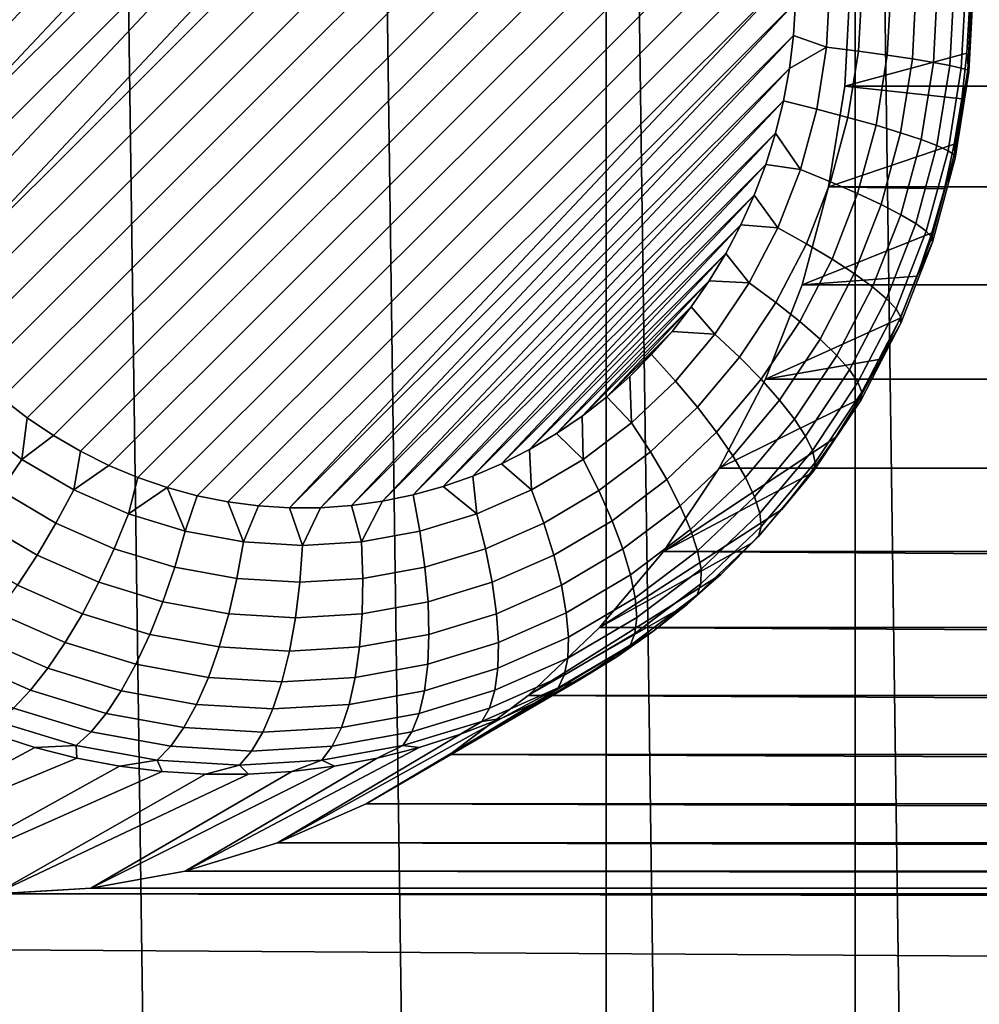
# Model space of a CAD drawing. Header units: metres. Extents: x -22 to 239, y -22 to 22.
# Tile 291 of 325: x 214.46 to 215.53, y 6.3 to 7.39. Entities that reach past the tile are written whole.
import ezdxf

# ---------------------------------------------------------------- set-up
doc = ezdxf.new("R2010")
doc.units = ezdxf.units.M
doc.layers.add('solid_10_151_033_XXX', color=7, linetype='CONTINUOUS')

msp = doc.modelspace()

# ---------------------------------------------------------------- linework, layer by layer
at = {"layer": 'solid_10_151_033_XXX'}
for points in [[(214.54187, -10.531833, 229.845047), (214.245285, 10.76545, 229.737106), (213.942337, 10.98961, 229.626846), (214.245285, -10.76545, 229.737106)], [(214.831848, -10.288918, 229.950592), (214.54187, 10.531833, 229.845047), (214.245285, 10.76545, 229.737106), (214.54187, -10.531833, 229.845047)], [(215.114899, -10.037018, 230.053619), (214.831848, 10.288918, 229.950592), (214.54187, 10.531833, 229.845047), (214.831848, -10.288918, 229.950592)], [(215.114899, -10.037018, 230.053619), (215.114899, 10.037018, 230.053619), (214.831848, 10.288918, 229.950592)], [(215.390793, -9.776317, 230.154037), (215.390793, 9.776317, 230.154037), (215.114899, 10.037018, 230.053619)], [(215.114899, -10.037018, 230.053619), (215.390793, -9.776317, 230.154037), (215.114899, 10.037018, 230.053619)], [(215.659378, -9.506945, 230.251785), (215.659378, 9.506945, 230.251785), (215.390793, 9.776317, 230.154037)], [(215.390793, -9.776317, 230.154037), (215.659378, -9.506945, 230.251785), (215.390793, 9.776317, 230.154037)], [(214.233398, 7.414545, 183.7603), (214.828857, 8.009508, 183.97702), (214.862961, 8.00503, 183.989441), (214.235443, 7.378022, 183.761047)], [(214.239655, 7.341726, 183.762573), (214.235443, 7.378022, 183.761047), (214.862961, 8.00503, 183.989441)], [(214.246002, 7.305762, 183.764877), (214.239655, 7.341726, 183.762573), (214.862961, 8.00503, 183.989441), (214.896759, 7.998272, 184.00174)], [(214.246002, 7.305762, 183.764877), (214.896759, 7.998272, 184.00174), (214.930099, 7.989257, 184.01387)], [(214.246002, 7.305762, 183.764877), (214.930099, 7.989257, 184.01387), (214.96286, 7.978017, 184.025803), (214.254471, 7.27028, 183.767975)], [(214.265045, 7.235411, 183.771805), (214.254471, 7.27028, 183.767975), (214.96286, 7.978017, 184.025803)], [(214.277664, 7.201268, 183.776413), (214.265045, 7.235411, 183.771805), (214.96286, 7.978017, 184.025803), (214.994949, 7.964581, 184.037476)], [(214.292297, 7.16804, 183.781738), (214.277664, 7.201268, 183.776413), (214.994949, 7.964581, 184.037476), (215.026169, 7.949014, 184.048843)], [(214.292297, 7.16804, 183.781738), (215.026169, 7.949014, 184.048843), (215.056396, 7.931384, 184.059845)], [(214.292297, 7.16804, 183.781738), (215.056396, 7.931384, 184.059845), (215.085541, 7.911751, 184.07045), (214.308853, 7.135866, 183.787766)], [(214.327316, 7.104857, 183.794479), (214.308853, 7.135866, 183.787766), (215.085541, 7.911751, 184.07045)], [(214.347549, 7.075172, 183.801849), (214.327316, 7.104857, 183.794479), (215.085541, 7.911751, 184.07045), (215.113434, 7.890214, 184.080597)], [(214.347549, 7.075172, 183.801849), (215.113434, 7.890214, 184.080597), (215.139984, 7.866865, 184.090271)], [(214.347549, 7.075172, 183.801849), (215.139984, 7.866865, 184.090271), (215.1651, 7.841774, 184.099411), (214.369492, 7.046923, 183.80983)], [(214.369492, 7.046923, 183.80983), (215.1651, 7.841774, 184.099411), (215.188675, 7.815047, 184.107986), (214.393066, 7.020196, 183.818405)], [(214.393066, 7.020196, 183.818405), (215.188675, 7.815047, 184.107986), (215.210617, 7.786798, 184.115967), (214.418182, 6.995106, 183.827545)], [(214.418182, 6.995106, 183.827545), (215.210617, 7.786798, 184.115967), (215.23085, 7.757113, 184.123337), (214.444733, 6.971756, 183.837219)], [(214.444733, 6.971756, 183.837219), (215.23085, 7.757113, 184.123337), (215.249298, 7.726104, 184.130051), (214.472626, 6.95022, 183.847366)], [(214.472626, 6.95022, 183.847366), (215.249298, 7.726104, 184.130051), (215.265869, 7.69393, 184.136078), (214.501755, 6.930586, 183.857971)], [(214.501755, 6.930586, 183.857971), (215.265869, 7.69393, 184.136078), (215.280502, 7.660702, 184.141403), (214.531998, 6.912957, 183.868973)], [(214.531998, 6.912957, 183.868973), (215.280502, 7.660702, 184.141403), (215.293121, 7.62656, 184.146011), (214.563217, 6.897389, 183.880341)], [(214.563217, 6.897389, 183.880341), (215.293121, 7.62656, 184.146011), (215.30368, 7.591691, 184.149841), (214.595306, 6.883953, 183.892014)], [(214.595306, 6.883953, 183.892014), (215.30368, 7.591691, 184.149841), (215.312149, 7.556209, 184.152939), (214.628067, 6.872713, 183.903946)], [(214.628067, 6.872713, 183.903946), (215.312149, 7.556209, 184.152939), (215.318512, 7.520244, 184.155243), (214.661407, 6.863698, 183.916077)], [(227.460556, 7.318026, 189.638763), (215.385208, 7.430985, 185.243698), (215.379257, 7.543944, 185.241531), (227.45459, 7.430985, 189.636597)], [(214.661407, 6.863698, 183.916077), (215.318512, 7.520244, 184.155243), (215.322708, 7.483948, 184.156769), (214.695206, 6.85694, 183.928375)], [(214.695206, 6.85694, 183.928375), (215.322708, 7.483948, 184.156769), (215.324768, 7.447425, 184.157516), (214.729309, 6.852462, 183.940796)], [(214.763626, 6.850275, 183.953293), (214.729309, 6.852462, 183.940796), (215.324768, 7.447425, 184.157516)], [(214.763626, 6.850275, 183.953293), (215.324768, 7.447425, 184.157516), (215.324661, 7.410782, 184.157486)], [(215.322372, 7.374172, 184.156647), (215.324661, 7.410782, 184.157486), (215.36293, 7.430985, 184.174469), (215.359253, 7.361302, 184.173126)], [(215.359253, 7.361302, 184.173126), (215.36293, 7.430985, 184.174469), (215.398483, 7.430985, 184.19664), (215.394562, 7.356713, 184.195206)], [(227.460556, 7.318026, 189.638763), (215.379257, 7.318026, 185.241531), (215.385208, 7.430985, 185.243698)], [(215.514694, 7.354603, 184.490463), (215.517471, 7.405496, 184.49147), (215.385208, 7.430985, 185.243698), (215.379257, 7.318026, 185.241531)], [(215.394562, 7.356713, 184.195206), (215.398483, 7.430985, 184.19664), (215.430603, 7.430985, 184.223541), (215.426453, 7.352304, 184.222015)], [(215.426453, 7.352304, 184.222015), (215.430603, 7.430985, 184.223541), (215.458664, 7.430985, 184.254654), (215.454285, 7.34816, 184.253052)], [(215.454285, 7.34816, 184.253052), (215.458664, 7.430985, 184.254654), (215.482101, 7.430985, 184.289368), (215.477539, 7.344364, 184.287704)], [(215.477539, 7.344364, 184.287704), (215.482101, 7.430985, 184.289368), (215.500488, 7.430985, 184.327011), (215.495743, 7.340988, 184.325287)], [(215.495743, 7.340988, 184.325287), (215.500488, 7.430985, 184.327011), (215.513458, 7.430985, 184.366852), (215.508545, 7.338099, 184.365067)], [(215.508545, 7.338099, 184.365067), (215.513458, 7.430985, 184.366852), (215.520737, 7.430985, 184.408112), (215.515717, 7.335752, 184.406281)], [(215.517075, 7.333995, 184.44812), (215.522202, 7.430985, 184.449982), (215.517471, 7.405496, 184.49147), (215.514694, 7.354603, 184.490463)], [(215.515717, 7.335752, 184.406281), (215.520737, 7.430985, 184.408112), (215.522202, 7.430985, 184.449982), (215.517075, 7.333995, 184.44812)], [(214.798065, 6.850393, 183.96582), (214.763626, 6.850275, 183.953293), (215.324661, 7.410782, 184.157486)], [(214.798065, 6.850393, 183.96582), (215.324661, 7.410782, 184.157486), (215.322372, 7.374172, 184.156647)], [(214.832474, 6.852828, 183.978333), (214.798065, 6.850393, 183.96582), (215.322372, 7.374172, 184.156647)], [(214.832474, 6.852828, 183.978333), (215.322372, 7.374172, 184.156647), (215.317917, 7.337735, 184.155029)], [(215.317917, 7.337735, 184.155029), (215.322372, 7.374172, 184.156647), (215.359253, 7.361302, 184.173126)], [(215.311279, 7.301604, 184.152618), (215.317917, 7.337735, 184.155029), (215.359253, 7.361302, 184.173126), (215.348267, 7.292496, 184.169128)], [(215.348267, 7.292496, 184.169128), (215.359253, 7.361302, 184.173126), (215.394562, 7.356713, 184.195206), (215.382858, 7.283375, 184.190948)], [(215.509125, 7.303969, 184.488434), (215.514694, 7.354603, 184.490463), (215.379257, 7.318026, 185.241531)], [(215.382858, 7.283375, 184.190948), (215.394562, 7.356713, 184.195206), (215.426453, 7.352304, 184.222015), (215.414047, 7.274612, 184.217514)], [(215.414047, 7.274612, 184.217514), (215.426453, 7.352304, 184.222015), (215.454285, 7.34816, 184.253052), (215.441223, 7.266377, 184.248306)], [(215.517075, 7.333995, 184.44812), (215.514694, 7.354603, 184.490463), (215.509125, 7.303969, 184.488434)], [(215.441223, 7.266377, 184.248306), (215.454285, 7.34816, 184.253052), (215.477539, 7.344364, 184.287704), (215.463882, 7.258832, 184.28273)], [(215.463882, 7.258832, 184.28273), (215.477539, 7.344364, 184.287704), (215.495743, 7.340988, 184.325287), (215.481552, 7.252122, 184.320114)], [(215.481552, 7.252122, 184.320114), (215.495743, 7.340988, 184.325287), (215.508545, 7.338099, 184.365067), (215.493912, 7.24638, 184.359741)], [(214.866714, 6.857576, 183.990799), (214.832474, 6.852828, 183.978333), (215.317917, 7.337735, 184.155029)], [(214.866714, 6.857576, 183.990799), (215.317917, 7.337735, 184.155029), (215.311279, 7.301604, 184.152618)], [(215.493912, 7.24638, 184.359741), (215.508545, 7.338099, 184.365067), (215.515717, 7.335752, 184.406281), (215.500702, 7.241717, 184.400818)], [(215.500702, 7.241717, 184.400818), (215.515717, 7.335752, 184.406281), (215.517075, 7.333995, 184.44812), (215.501785, 7.238224, 184.442551)], [(215.501785, 7.238224, 184.442551), (215.517075, 7.333995, 184.44812), (215.509125, 7.303969, 184.488434), (215.500809, 7.253765, 184.485413)], [(227.460556, 7.318026, 189.638763), (227.478378, 7.206415, 189.645248), (215.361435, 7.206415, 185.235046), (215.379257, 7.318026, 185.241531)], [(215.500809, 7.253765, 184.485413), (215.509125, 7.303969, 184.488434), (215.379257, 7.318026, 185.241531), (215.361435, 7.206415, 185.235046)], [(214.900665, 6.864633, 184.003159), (214.866714, 6.857576, 183.990799), (215.311279, 7.301604, 184.152618)], [(214.900665, 6.864633, 184.003159), (215.311279, 7.301604, 184.152618), (215.302521, 7.26602, 184.149429)], [(215.302521, 7.26602, 184.149429), (215.311279, 7.301604, 184.152618), (215.348267, 7.292496, 184.169128), (215.330109, 7.225431, 184.162521)], [(215.330109, 7.225431, 184.162521), (215.348267, 7.292496, 184.169128), (215.382858, 7.283375, 184.190948), (215.363495, 7.211894, 184.183899)], [(215.363495, 7.211894, 184.183899), (215.382858, 7.283375, 184.190948), (215.414047, 7.274612, 184.217514), (215.393539, 7.198887, 184.210052)], [(215.393539, 7.198887, 184.210052), (215.414047, 7.274612, 184.217514), (215.441223, 7.266377, 184.248306), (215.419647, 7.186664, 184.240448)], [(214.934097, 6.873959, 184.015335), (214.900665, 6.864633, 184.003159), (215.302521, 7.26602, 184.149429)], [(214.934097, 6.873959, 184.015335), (215.302521, 7.26602, 184.149429), (215.291672, 7.231151, 184.145477)], [(215.291672, 7.231151, 184.145477), (215.302521, 7.26602, 184.149429), (215.330109, 7.225431, 184.162521)], [(215.419647, 7.186664, 184.240448), (215.441223, 7.266377, 184.248306), (215.463882, 7.258832, 184.28273), (215.441315, 7.175465, 184.274521)], [(215.489761, 7.20416, 184.481384), (215.500809, 7.253765, 184.485413), (215.361435, 7.206415, 185.235046)], [(215.441315, 7.175465, 184.274521), (215.463882, 7.258832, 184.28273), (215.481552, 7.252122, 184.320114), (215.458099, 7.165506, 184.311584)], [(215.501785, 7.238224, 184.442551), (215.500809, 7.253765, 184.485413), (215.489761, 7.20416, 184.481384)], [(215.458099, 7.165506, 184.311584), (215.481552, 7.252122, 184.320114), (215.493912, 7.24638, 184.359741), (215.469711, 7.156983, 184.350937)], [(215.469711, 7.156983, 184.350937), (215.493912, 7.24638, 184.359741), (215.500702, 7.241717, 184.400818), (215.475876, 7.150062, 184.391785)], [(215.475876, 7.150062, 184.391785), (215.500702, 7.241717, 184.400818), (215.501785, 7.238224, 184.442551), (215.476517, 7.144877, 184.43335)], [(214.966858, 6.885494, 184.027252), (214.934097, 6.873959, 184.015335), (215.291672, 7.231151, 184.145477)], [(214.966858, 6.885494, 184.027252), (215.291672, 7.231151, 184.145477), (215.278809, 7.197141, 184.140793)], [(215.278809, 7.197141, 184.140793), (215.291672, 7.231151, 184.145477), (215.330109, 7.225431, 184.162521), (215.305008, 7.160952, 184.153381)], [(215.476517, 7.144877, 184.43335), (215.501785, 7.238224, 184.442551), (215.489761, 7.20416, 184.481384), (215.476028, 7.155323, 184.476395)], [(215.305008, 7.160952, 184.153381), (215.330109, 7.225431, 184.162521), (215.363495, 7.211894, 184.183899), (215.336746, 7.143167, 184.174164)], [(215.336746, 7.143167, 184.174164), (215.363495, 7.211894, 184.183899), (215.393539, 7.198887, 184.210052), (215.365204, 7.12608, 184.199738)], [(227.478378, 7.206415, 189.645248), (227.507782, 7.097782, 189.65596), (215.332016, 7.097782, 185.224335), (215.361435, 7.206415, 185.235046)], [(215.476028, 7.155323, 184.476395), (215.489761, 7.20416, 184.481384), (215.361435, 7.206415, 185.235046), (215.332016, 7.097782, 185.224335)], [(215.365204, 7.12608, 184.199738), (215.393539, 7.198887, 184.210052), (215.419647, 7.186664, 184.240448), (215.389816, 7.110023, 184.229584)], [(214.998825, 6.899186, 184.038895), (214.966858, 6.885494, 184.027252), (215.278809, 7.197141, 184.140793)], [(214.998825, 6.899186, 184.038895), (215.278809, 7.197141, 184.140793), (215.264023, 7.164202, 184.135406)], [(215.264023, 7.164202, 184.135406), (215.278809, 7.197141, 184.140793), (215.305008, 7.160952, 184.153381)], [(215.389816, 7.110023, 184.229584), (215.419647, 7.186664, 184.240448), (215.441315, 7.175465, 184.274521), (215.41011, 7.095311, 184.263168)], [(215.41011, 7.095311, 184.263168), (215.441315, 7.175465, 184.274521), (215.458099, 7.165506, 184.311584), (215.42569, 7.082228, 184.299789)], [(215.42569, 7.082228, 184.299789), (215.458099, 7.165506, 184.311584), (215.469711, 7.156983, 184.350937), (215.436249, 7.071032, 184.33876)], [(215.02977, 6.914925, 184.050156), (214.998825, 6.899186, 184.038895), (215.264023, 7.164202, 184.135406)], [(215.02977, 6.914925, 184.050156), (215.264023, 7.164202, 184.135406), (215.247406, 7.13248, 184.129364)], [(215.247406, 7.13248, 184.129364), (215.264023, 7.164202, 184.135406), (215.305008, 7.160952, 184.153381), (215.273285, 7.099868, 184.141846)], [(215.273285, 7.099868, 184.141846), (215.305008, 7.160952, 184.153381), (215.336746, 7.143167, 184.174164), (215.302933, 7.07806, 184.161865)], [(215.459641, 7.107418, 184.470428), (215.476028, 7.155323, 184.476395), (215.332016, 7.097782, 185.224335)], [(215.436249, 7.071032, 184.33876), (215.469711, 7.156983, 184.350937), (215.475876, 7.150062, 184.391785), (215.441589, 7.06194, 184.379303)], [(215.476517, 7.144877, 184.43335), (215.476028, 7.155323, 184.476395), (215.459641, 7.107418, 184.470428)], [(215.441589, 7.055129, 184.420639), (215.476517, 7.144877, 184.43335), (215.459641, 7.107418, 184.470428), (215.440674, 7.060609, 184.463516)], [(215.441589, 7.06194, 184.379303), (215.475876, 7.150062, 184.391785), (215.476517, 7.144877, 184.43335), (215.441589, 7.055129, 184.420639)], [(215.059586, 6.932598, 184.061005), (215.02977, 6.914925, 184.050156), (215.247406, 7.13248, 184.129364)], [(215.059586, 6.932598, 184.061005), (215.247406, 7.13248, 184.129364), (215.22908, 7.102088, 184.122696)], [(215.22908, 7.102088, 184.122696), (215.247406, 7.13248, 184.129364), (215.273285, 7.099868, 184.141846)], [(215.302933, 7.07806, 184.161865), (215.336746, 7.143167, 184.174164), (215.365204, 7.12608, 184.199738), (215.329376, 7.057108, 184.186691)], [(215.329376, 7.057108, 184.186691), (215.365204, 7.12608, 184.199738), (215.389816, 7.110023, 184.229584), (215.352112, 7.037419, 184.215866)], [(215.08815, 6.952111, 184.071396), (215.059586, 6.932598, 184.061005), (215.22908, 7.102088, 184.122696)], [(215.08815, 6.952111, 184.071396), (215.22908, 7.102088, 184.122696), (215.209152, 7.073181, 184.115448)], [(215.209152, 7.073181, 184.115448), (215.22908, 7.102088, 184.122696), (215.273285, 7.099868, 184.141846), (215.235336, 7.042948, 184.128036)], [(215.235336, 7.042948, 184.128036), (215.273285, 7.099868, 184.141846), (215.302933, 7.07806, 184.161865), (215.262482, 7.017392, 184.147141)], [(215.440674, 7.060609, 184.463516), (215.459641, 7.107418, 184.470428), (215.332016, 7.097782, 185.224335), (215.29129, 6.99313, 185.209518)], [(215.352112, 7.037419, 184.215866), (215.389816, 7.110023, 184.229584), (215.41011, 7.095311, 184.263168), (215.370682, 7.019378, 184.24881)], [(227.507782, 7.097782, 189.65596), (227.548523, 6.99313, 189.670776), (215.29129, 6.99313, 185.209518), (215.332016, 7.097782, 185.224335)], [(215.370682, 7.019378, 184.24881), (215.41011, 7.095311, 184.263168), (215.42569, 7.082228, 184.299789), (215.38472, 7.003336, 184.284866)], [(215.262482, 7.017392, 184.147141), (215.302933, 7.07806, 184.161865), (215.329376, 7.057108, 184.186691), (215.28653, 6.992837, 184.171097)], [(215.38472, 7.003336, 184.284866), (215.42569, 7.082228, 184.299789), (215.436249, 7.071032, 184.33876), (215.393967, 6.989607, 184.323364)], [(215.115311, 6.97331, 184.081284), (215.08815, 6.952111, 184.071396), (215.209152, 7.073181, 184.115448)], [(215.115311, 6.97331, 184.081284), (215.209152, 7.073181, 184.115448), (215.187805, 7.045868, 184.107666)], [(215.187805, 7.045868, 184.107666), (215.209152, 7.073181, 184.115448), (215.235336, 7.042948, 184.128036)], [(215.393967, 6.989607, 184.323364), (215.436249, 7.071032, 184.33876), (215.441589, 7.06194, 184.379303), (215.398224, 6.978458, 184.363525)], [(215.28653, 6.992837, 184.171097), (215.329376, 7.057108, 184.186691), (215.352112, 7.037419, 184.215866), (215.307007, 6.969764, 184.199448)], [(215.419174, 7.015052, 184.455688), (215.440674, 7.060609, 184.463516), (215.29129, 6.99313, 185.209518)], [(215.398224, 6.978458, 184.363525), (215.441589, 7.06194, 184.379303), (215.441589, 7.055129, 184.420639), (215.39743, 6.970107, 184.404572)], [(215.441589, 7.055129, 184.420639), (215.440674, 7.060609, 184.463516), (215.419174, 7.015052, 184.455688)], [(215.140976, 6.996027, 184.090622), (215.115311, 6.97331, 184.081284), (215.187805, 7.045868, 184.107666)], [(215.140976, 6.996027, 184.090622), (215.187805, 7.045868, 184.107666), (215.1651, 7.020196, 184.099411)], [(215.1651, 7.020196, 184.099411), (215.187805, 7.045868, 184.107666), (215.235336, 7.042948, 184.128036), (215.191635, 6.990908, 184.112122)], [(215.39743, 6.970107, 184.404572), (215.441589, 7.055129, 184.420639), (215.419174, 7.015052, 184.455688), (215.395218, 6.970903, 184.446976)], [(215.191635, 6.990908, 184.112122), (215.235336, 7.042948, 184.128036), (215.262482, 7.017392, 184.147141), (215.215912, 6.961924, 184.130188)], [(215.307007, 6.969764, 184.199448), (215.352112, 7.037419, 184.215866), (215.370682, 7.019378, 184.24881), (215.323502, 6.948622, 184.231644)], [(215.140976, 6.996027, 184.090622), (215.1651, 7.020196, 184.099411), (215.191635, 6.990908, 184.112122), (215.142731, 6.944402, 184.09433)], [(215.215912, 6.961924, 184.130188), (215.262482, 7.017392, 184.147141), (215.28653, 6.992837, 184.171097), (215.237183, 6.934077, 184.153137)], [(215.395218, 6.970903, 184.446976), (215.419174, 7.015052, 184.455688), (215.29129, 6.99313, 185.209518), (215.239914, 6.894212, 185.190811)], [(215.323502, 6.948622, 184.231644), (215.370682, 7.019378, 184.24881), (215.38472, 7.003336, 184.284866), (215.335709, 6.929822, 184.267029)], [(215.335709, 6.929822, 184.267029), (215.38472, 7.003336, 184.284866), (215.393967, 6.989607, 184.323364), (215.343369, 6.913733, 184.304947)], [(215.142731, 6.944402, 184.09433), (215.115311, 6.97331, 184.081284), (215.140976, 6.996027, 184.090622)], [(215.142731, 6.944402, 184.09433), (215.191635, 6.990908, 184.112122), (215.215912, 6.961924, 184.130188), (215.163788, 6.912355, 184.111206)], [(215.237183, 6.934077, 184.153137), (215.28653, 6.992837, 184.171097), (215.307007, 6.969764, 184.199448), (215.255066, 6.907909, 184.180542)], [(227.548523, 6.99313, 189.670776), (227.599899, 6.894212, 189.689484), (215.239914, 6.894212, 185.190811), (215.29129, 6.99313, 185.209518)], [(215.343369, 6.913733, 184.304947), (215.393967, 6.989607, 184.323364), (215.398224, 6.978458, 184.363525), (215.346359, 6.900668, 184.34465)], [(214.466949, 6.904015, 183.848358), (214.413467, 6.944402, 183.828888), (214.444733, 6.971756, 183.837219), (214.472626, 6.95022, 183.847366)], [(215.142731, 6.944402, 184.09433), (215.089249, 6.904015, 184.07486), (215.08815, 6.952111, 184.071396), (215.115311, 6.97331, 184.081284)], [(215.395218, 6.970903, 184.446976), (215.239914, 6.894212, 185.190811), (215.178329, 6.801858, 185.168396), (215.368896, 6.928311, 184.437393)], [(215.255066, 6.907909, 184.180542), (215.307007, 6.969764, 184.199448), (215.323502, 6.948622, 184.231644), (215.26918, 6.883931, 184.211868)], [(215.344604, 6.890881, 184.385345), (215.39743, 6.970107, 184.404572), (215.368896, 6.928311, 184.437393), (215.340286, 6.88742, 184.426987)], [(215.346359, 6.900668, 184.34465), (215.398224, 6.978458, 184.363525), (215.39743, 6.970107, 184.404572), (215.344604, 6.890881, 184.385345)], [(215.39743, 6.970107, 184.404572), (215.395218, 6.970903, 184.446976), (215.368896, 6.928311, 184.437393)], [(215.163788, 6.912355, 184.111206), (215.215912, 6.961924, 184.130188), (215.237183, 6.934077, 184.153137), (215.181976, 6.881565, 184.133041)], [(214.466949, 6.904015, 183.848358), (214.472626, 6.95022, 183.847366), (214.501755, 6.930586, 183.857971)], [(215.089249, 6.904015, 184.07486), (215.059586, 6.932598, 184.061005), (215.08815, 6.952111, 184.071396)], [(215.26918, 6.883931, 184.211868), (215.323502, 6.948622, 184.231644), (215.335709, 6.929822, 184.267029), (215.279266, 6.862611, 184.24649)], [(214.413467, 6.944402, 183.828888), (214.466949, 6.904015, 183.848358), (214.443497, 6.869308, 183.849045), (214.38649, 6.912355, 183.828293)], [(215.089249, 6.904015, 184.07486), (215.142731, 6.944402, 184.09433), (215.163788, 6.912355, 184.111206), (215.106781, 6.869308, 184.090454)], [(214.524353, 6.870255, 183.869247), (214.466949, 6.904015, 183.848358), (214.501755, 6.930586, 183.857971), (214.531998, 6.912957, 183.868973)], [(215.089249, 6.904015, 184.07486), (215.031845, 6.870255, 184.05397), (215.02977, 6.914925, 184.050156), (215.059586, 6.932598, 184.061005)], [(215.340286, 6.88742, 184.426987), (215.368896, 6.928311, 184.437393), (215.178329, 6.801858, 185.168396)], [(215.181976, 6.881565, 184.133041), (215.237183, 6.934077, 184.153137), (215.255066, 6.907909, 184.180542), (215.19693, 6.852632, 184.159393)], [(215.279266, 6.862611, 184.24649), (215.335709, 6.929822, 184.267029), (215.343369, 6.913733, 184.304947), (215.285126, 6.844364, 184.283752)], [(215.031845, 6.870255, 184.05397), (214.998825, 6.899186, 184.038895), (215.02977, 6.914925, 184.050156)], [(214.466949, 6.904015, 183.848358), (214.524353, 6.870255, 183.869247), (214.504669, 6.833325, 183.871307), (214.443497, 6.869308, 183.849045)], [(214.524353, 6.870255, 183.869247), (214.531998, 6.912957, 183.868973), (214.563217, 6.897389, 183.880341)], [(215.031845, 6.870255, 184.05397), (215.089249, 6.904015, 184.07486), (215.106781, 6.869308, 184.090454), (215.045593, 6.833325, 184.068192)], [(215.106781, 6.869308, 184.090454), (215.163788, 6.912355, 184.111206), (215.181976, 6.881565, 184.133041), (215.121582, 6.835963, 184.111053)], [(215.19693, 6.852632, 184.159393), (215.255066, 6.907909, 184.180542), (215.26918, 6.883931, 184.211868), (215.208389, 6.82612, 184.189743)], [(215.285126, 6.844364, 184.283752), (215.343369, 6.913733, 184.304947), (215.346359, 6.900668, 184.34465), (215.286636, 6.829546, 184.322906)], [(214.584946, 6.843547, 183.891312), (214.524353, 6.870255, 183.869247), (214.563217, 6.897389, 183.880341), (214.595306, 6.883953, 183.892014)], [(215.031845, 6.870255, 184.05397), (214.971252, 6.843547, 184.031906), (214.966858, 6.885494, 184.027252), (214.998825, 6.899186, 184.038895)], [(227.599899, 6.894212, 189.689484), (227.661469, 6.801858, 189.711899), (215.178329, 6.801858, 185.168396), (215.239914, 6.894212, 185.190811)], [(215.286636, 6.829546, 184.322906), (215.346359, 6.900668, 184.34465), (215.344604, 6.890881, 184.385345), (215.283783, 6.818447, 184.363205)], [(214.584946, 6.843547, 183.891312), (214.595306, 6.883953, 183.892014), (214.628067, 6.872713, 183.903946)], [(214.971252, 6.843547, 184.031906), (214.934097, 6.873959, 184.015335), (214.966858, 6.885494, 184.027252)], [(215.340286, 6.88742, 184.426987), (215.178329, 6.801858, 185.168396), (215.107498, 6.717515, 185.142624), (215.309494, 6.848368, 184.415771)], [(215.121582, 6.835963, 184.111053), (215.181976, 6.881565, 184.133041), (215.19693, 6.852632, 184.159393), (215.133362, 6.804628, 184.136246)], [(215.208389, 6.82612, 184.189743), (215.26918, 6.883931, 184.211868), (215.279266, 6.862611, 184.24649), (215.21611, 6.802547, 184.223495)], [(215.283783, 6.818447, 184.363205), (215.344604, 6.890881, 184.385345), (215.309494, 6.848368, 184.415771), (215.276611, 6.811287, 184.403809)], [(215.344604, 6.890881, 184.385345), (215.340286, 6.88742, 184.426987), (215.309494, 6.848368, 184.415771)], [(214.584946, 6.843547, 183.891312), (214.628067, 6.872713, 183.903946), (214.647964, 6.824226, 183.914246)], [(214.647964, 6.824226, 183.914246), (214.628067, 6.872713, 183.903946), (214.661407, 6.863698, 183.916077)], [(214.971252, 6.843547, 184.031906), (214.908234, 6.824226, 184.008972), (214.900665, 6.864633, 184.003159), (214.934097, 6.873959, 184.015335)], [(214.443497, 6.869308, 183.849045), (214.504669, 6.833325, 183.871307), (214.483734, 6.797843, 183.878906), (214.418915, 6.835963, 183.855316)], [(214.524353, 6.870255, 183.869247), (214.584946, 6.843547, 183.891312), (214.56926, 6.804858, 183.894821), (214.504669, 6.833325, 183.871307)], [(214.712616, 6.812535, 183.937775), (214.647964, 6.824226, 183.914246), (214.661407, 6.863698, 183.916077), (214.695206, 6.85694, 183.928375)], [(214.843582, 6.812535, 183.985443), (214.866714, 6.857576, 183.990799), (214.900665, 6.864633, 184.003159), (214.908234, 6.824226, 184.008972)], [(214.971252, 6.843547, 184.031906), (215.031845, 6.870255, 184.05397), (215.045593, 6.833325, 184.068192), (214.981018, 6.804858, 184.044693)], [(215.045593, 6.833325, 184.068192), (215.106781, 6.869308, 184.090454), (215.121582, 6.835963, 184.111053), (215.056763, 6.797843, 184.087463)], [(215.21611, 6.802547, 184.223495), (215.279266, 6.862611, 184.24649), (215.285126, 6.844364, 184.283752), (215.21994, 6.782372, 184.260025)], [(214.712616, 6.812535, 183.937775), (214.695206, 6.85694, 183.928375), (214.729309, 6.852462, 183.940796)], [(214.778091, 6.808622, 183.961609), (214.712616, 6.812535, 183.937775), (214.729309, 6.852462, 183.940796), (214.763626, 6.850275, 183.953293)], [(214.778091, 6.808622, 183.961609), (214.763626, 6.850275, 183.953293), (214.798065, 6.850393, 183.96582)], [(214.843582, 6.812535, 183.985443), (214.778091, 6.808622, 183.961609), (214.798065, 6.850393, 183.96582), (214.832474, 6.852828, 183.978333)], [(214.843582, 6.812535, 183.985443), (214.832474, 6.852828, 183.978333), (214.866714, 6.857576, 183.990799)], [(215.133362, 6.804628, 184.136246), (215.19693, 6.852632, 184.159393), (215.208389, 6.82612, 184.189743), (215.141891, 6.775916, 184.165543)], [(214.584946, 6.843547, 183.891312), (214.647964, 6.824226, 183.914246), (214.636429, 6.784265, 183.919266), (214.56926, 6.804858, 183.894821)], [(214.908234, 6.824226, 184.008972), (214.971252, 6.843547, 184.031906), (214.981018, 6.804858, 184.044693), (214.913849, 6.784265, 184.020233)], [(215.276611, 6.811287, 184.403809), (215.309494, 6.848368, 184.415771), (215.107498, 6.717515, 185.142624)], [(215.21994, 6.782372, 184.260025), (215.285126, 6.844364, 184.283752), (215.286636, 6.829546, 184.322906), (215.219803, 6.765988, 184.298584)], [(214.418915, 6.835963, 183.855316), (214.483734, 6.797843, 183.878906), (214.461929, 6.764501, 183.891861), (214.393692, 6.804628, 183.867035)], [(214.504669, 6.833325, 183.871307), (214.56926, 6.804858, 183.894821), (214.552139, 6.767686, 183.903809), (214.483734, 6.797843, 183.878906)], [(214.981018, 6.804858, 184.044693), (215.045593, 6.833325, 184.068192), (215.056763, 6.797843, 184.087463), (214.988342, 6.767686, 184.062561)], [(215.056763, 6.797843, 184.087463), (215.121582, 6.835963, 184.111053), (215.133362, 6.804628, 184.136246), (215.06514, 6.764501, 184.11142)], [(215.219803, 6.765988, 184.298584), (215.286636, 6.829546, 184.322906), (215.283783, 6.818447, 184.363205), (215.215714, 6.753716, 184.338425)], [(214.647964, 6.824226, 183.914246), (214.712616, 6.812535, 183.937775), (214.705338, 6.771804, 183.944351), (214.636429, 6.784265, 183.919266)], [(214.843582, 6.812535, 183.985443), (214.908234, 6.824226, 184.008972), (214.913849, 6.784265, 184.020233), (214.844925, 6.771804, 183.995163)], [(215.141891, 6.775916, 184.165543), (215.208389, 6.82612, 184.189743), (215.21611, 6.802547, 184.223495), (215.147018, 6.750386, 184.198364)], [(215.215714, 6.753716, 184.338425), (215.283783, 6.818447, 184.363205), (215.241776, 6.776303, 184.391129)], [(215.241776, 6.776303, 184.391129), (215.283783, 6.818447, 184.363205), (215.276611, 6.811287, 184.403809)], [(214.56926, 6.804858, 183.894821), (214.636429, 6.784265, 183.919266), (214.623306, 6.74587, 183.929703), (214.552139, 6.767686, 183.903809)], [(214.712616, 6.812535, 183.937775), (214.778091, 6.808622, 183.961609), (214.775131, 6.767633, 183.969757), (214.705338, 6.771804, 183.944351)], [(214.778091, 6.808622, 183.961609), (214.843582, 6.812535, 183.985443), (214.844925, 6.771804, 183.995163), (214.775131, 6.767633, 183.969757)], [(214.913849, 6.784265, 184.020233), (214.981018, 6.804858, 184.044693), (214.988342, 6.767686, 184.062561), (214.917191, 6.74587, 184.036667)], [(215.241776, 6.776303, 184.391129), (215.276611, 6.811287, 184.403809), (215.107498, 6.717515, 185.142624), (215.028244, 6.642142, 185.11377)], [(214.483734, 6.797843, 183.878906), (214.552139, 6.767686, 183.903809), (214.533936, 6.732756, 183.918076), (214.461929, 6.764501, 183.891861)], [(214.988342, 6.767686, 184.062561), (215.056763, 6.797843, 184.087463), (215.06514, 6.764501, 184.11142), (214.993118, 6.732756, 184.085205)], [(215.06514, 6.764501, 184.11142), (215.133362, 6.804628, 184.136246), (215.141891, 6.775916, 184.165543), (215.070541, 6.73395, 184.139572)], [(227.7323, 6.717515, 189.737671), (215.107498, 6.717515, 185.142624), (215.178329, 6.801858, 185.168396)], [(215.147018, 6.750386, 184.198364), (215.21611, 6.802547, 184.223495), (215.21994, 6.782372, 184.260025), (215.148636, 6.728537, 184.23407)], [(227.661469, 6.801858, 189.711899), (227.7323, 6.717515, 189.737671), (215.178329, 6.801858, 185.168396)], [(214.636429, 6.784265, 183.919266), (214.705338, 6.771804, 183.944351), (214.696304, 6.732669, 183.956268), (214.623306, 6.74587, 183.929703)], [(214.844925, 6.771804, 183.995163), (214.913849, 6.784265, 184.020233), (214.917191, 6.74587, 184.036667), (214.844177, 6.732669, 184.010101)], [(215.205078, 6.743535, 184.377777), (215.241776, 6.776303, 184.391129), (215.028244, 6.642142, 185.11377)], [(215.070541, 6.73395, 184.139572), (215.141891, 6.775916, 184.165543), (215.147018, 6.750386, 184.198364), (215.072891, 6.706784, 184.171371)], [(215.148636, 6.728537, 184.23407), (215.21994, 6.782372, 184.260025), (215.219803, 6.765988, 184.298584), (215.146698, 6.710793, 184.271973)], [(215.215714, 6.753716, 184.338425), (215.241776, 6.776303, 184.391129), (215.205078, 6.743535, 184.377777)], [(214.461929, 6.764501, 183.891861), (214.533936, 6.732756, 183.918076), (214.514999, 6.700749, 183.937363), (214.439682, 6.73395, 183.909958)], [(214.552139, 6.767686, 183.903809), (214.623306, 6.74587, 183.929703), (214.608841, 6.709791, 183.945343), (214.533936, 6.732756, 183.918076)], [(214.705338, 6.771804, 183.944351), (214.775131, 6.767633, 183.969757), (214.770248, 6.728251, 183.983185), (214.696304, 6.732669, 183.956268)], [(214.775131, 6.767633, 183.969757), (214.844925, 6.771804, 183.995163), (214.844177, 6.732669, 184.010101), (214.770248, 6.728251, 183.983185)], [(214.917191, 6.74587, 184.036667), (214.988342, 6.767686, 184.062561), (214.993118, 6.732756, 184.085205), (214.918213, 6.709791, 184.057938)], [(214.993118, 6.732756, 184.085205), (215.06514, 6.764501, 184.11142), (215.070541, 6.73395, 184.139572), (214.995224, 6.700749, 184.112152)], [(215.146698, 6.710793, 184.271973), (215.219803, 6.765988, 184.298584), (215.215714, 6.753716, 184.338425), (215.141266, 6.697502, 184.311325)], [(215.072891, 6.706784, 184.171371), (215.147018, 6.750386, 184.198364), (215.148636, 6.728537, 184.23407), (215.072128, 6.683535, 184.206223)], [(215.141266, 6.697502, 184.311325), (215.215714, 6.753716, 184.338425), (215.166656, 6.713092, 184.363785)], [(215.215714, 6.753716, 184.338425), (215.205078, 6.743535, 184.377777), (215.166656, 6.713092, 184.363785)], [(214.623306, 6.74587, 183.929703), (214.696304, 6.732669, 183.956268), (214.685699, 6.695895, 183.973312), (214.608841, 6.709791, 183.945343)], [(214.844177, 6.732669, 184.010101), (214.917191, 6.74587, 184.036667), (214.918213, 6.709791, 184.057938), (214.841354, 6.695895, 184.029968)], [(215.166656, 6.713092, 184.363785), (215.205078, 6.743535, 184.377777), (215.028244, 6.642142, 185.11377), (214.941467, 6.576612, 185.082184)], [(214.439682, 6.73395, 183.909958), (214.514999, 6.700749, 183.937363), (214.495697, 6.672289, 183.961288), (214.417435, 6.706784, 183.932816)], [(214.533936, 6.732756, 183.918076), (214.608841, 6.709791, 183.945343), (214.593338, 6.676731, 183.965881), (214.514999, 6.700749, 183.937363)], [(214.696304, 6.732669, 183.956268), (214.770248, 6.728251, 183.983185), (214.763535, 6.691244, 184.001648), (214.685699, 6.695895, 183.973312)], [(214.770248, 6.728251, 183.983185), (214.844177, 6.732669, 184.010101), (214.841354, 6.695895, 184.029968), (214.763535, 6.691244, 184.001648)], [(214.918213, 6.709791, 184.057938), (214.993118, 6.732756, 184.085205), (214.995224, 6.700749, 184.112152), (214.916885, 6.676731, 184.083633)], [(214.995224, 6.700749, 184.112152), (215.070541, 6.73395, 184.139572), (215.072891, 6.706784, 184.171371), (214.994629, 6.672289, 184.142899)], [(215.072128, 6.683535, 184.206223), (215.148636, 6.728537, 184.23407), (215.146698, 6.710793, 184.271973), (215.068253, 6.664654, 184.243423)], [(227.811554, 6.642142, 189.766525), (215.028244, 6.642142, 185.11377), (215.107498, 6.717515, 185.142624)], [(227.7323, 6.717515, 189.737671), (227.811554, 6.642142, 189.766525), (215.107498, 6.717515, 185.142624)], [(214.417435, 6.706784, 183.932816), (214.495697, 6.672289, 183.961288), (214.476395, 6.647933, 183.989395), (214.39563, 6.683535, 183.959991)], [(214.608841, 6.709791, 183.945343), (214.685699, 6.695895, 183.973312), (214.673721, 6.662199, 183.995132), (214.593338, 6.676731, 183.965881)], [(214.841354, 6.695895, 184.029968), (214.918213, 6.709791, 184.057938), (214.916885, 6.676731, 184.083633), (214.836517, 6.662199, 184.054382)], [(215.126633, 6.685079, 184.349228), (215.166656, 6.713092, 184.363785), (214.941467, 6.576612, 185.082184)], [(214.994629, 6.672289, 184.142899), (215.072891, 6.706784, 184.171371), (215.072128, 6.683535, 184.206223), (214.991348, 6.647933, 184.176819)], [(215.068253, 6.664654, 184.243423), (215.146698, 6.710793, 184.271973), (215.141266, 6.697502, 184.311325), (215.061371, 6.650512, 184.282257)], [(215.141266, 6.697502, 184.311325), (215.166656, 6.713092, 184.363785), (215.126633, 6.685079, 184.349228)], [(214.514999, 6.700749, 183.937363), (214.593338, 6.676731, 183.965881), (214.577087, 6.647336, 183.990921), (214.495697, 6.672289, 183.961288)], [(214.685699, 6.695895, 183.973312), (214.763535, 6.691244, 184.001648), (214.755112, 6.657334, 184.024765), (214.673721, 6.662199, 183.995132)], [(214.763535, 6.691244, 184.001648), (214.841354, 6.695895, 184.029968), (214.836517, 6.662199, 184.054382), (214.755112, 6.657334, 184.024765)], [(214.916885, 6.676731, 184.083633), (214.995224, 6.700749, 184.112152), (214.994629, 6.672289, 184.142899), (214.913239, 6.647336, 184.113266)], [(215.061371, 6.650512, 184.282257), (215.141266, 6.697502, 184.311325), (215.085144, 6.659589, 184.334122)], [(215.141266, 6.697502, 184.311325), (215.126633, 6.685079, 184.349228), (215.085144, 6.659589, 184.334122)], [(215.085144, 6.659589, 184.334122), (215.126633, 6.685079, 184.349228), (214.941467, 6.576612, 185.082184), (214.848511, 6.52194, 185.048355)], [(214.39563, 6.683535, 183.959991), (214.476395, 6.647933, 183.989395), (214.457489, 6.628153, 184.021118), (214.37468, 6.664654, 183.990982)], [(214.593338, 6.676731, 183.965881), (214.673721, 6.662199, 183.995132), (214.660599, 6.632237, 184.021317), (214.577087, 6.647336, 183.990921)], [(214.836517, 6.662199, 184.054382), (214.916885, 6.676731, 184.083633), (214.913239, 6.647336, 184.113266), (214.829727, 6.632237, 184.08287)], [(214.991348, 6.647933, 184.176819), (215.072128, 6.683535, 184.206223), (215.068253, 6.664654, 184.243423), (214.985443, 6.628153, 184.213287)], [(214.495697, 6.672289, 183.961288), (214.577087, 6.647336, 183.990921), (214.56041, 6.622178, 184.019974), (214.476395, 6.647933, 183.989395)], [(214.913239, 6.647336, 184.113266), (214.994629, 6.672289, 184.142899), (214.991348, 6.647933, 184.176819), (214.907349, 6.622178, 184.146255)], [(214.985443, 6.628153, 184.213287), (215.068253, 6.664654, 184.243423), (215.061371, 6.650512, 184.282257), (214.977036, 6.613337, 184.251556)], [(214.673721, 6.662199, 183.995132), (214.755112, 6.657334, 184.024765), (214.745163, 6.627182, 184.052094), (214.660599, 6.632237, 184.021317)], [(214.755112, 6.657334, 184.024765), (214.836517, 6.662199, 184.054382), (214.829727, 6.632237, 184.08287), (214.745163, 6.627182, 184.052094)], [(215.042328, 6.63671, 184.318542), (215.085144, 6.659589, 184.334122), (214.848511, 6.52194, 185.048355)], [(215.061371, 6.650512, 184.282257), (215.085144, 6.659589, 184.334122), (215.042328, 6.63671, 184.318542)], [(214.476395, 6.647933, 183.989395), (214.56041, 6.622178, 184.019974), (214.54361, 6.601748, 184.05246), (214.457489, 6.628153, 184.021118)], [(214.577087, 6.647336, 183.990921), (214.660599, 6.632237, 184.021317), (214.646591, 6.606594, 184.051346), (214.56041, 6.622178, 184.019974)], [(214.829727, 6.632237, 184.08287), (214.913239, 6.647336, 184.113266), (214.907349, 6.622178, 184.146255), (214.821167, 6.606594, 184.114883)], [(214.907349, 6.622178, 184.146255), (214.991348, 6.647933, 184.176819), (214.985443, 6.628153, 184.213287), (214.899323, 6.601748, 184.181931)], [(227.898346, 6.576612, 189.798111), (214.941467, 6.576612, 185.082184), (215.028244, 6.642142, 185.11377)], [(214.977036, 6.613337, 184.251556), (215.061371, 6.650512, 184.282257), (214.998352, 6.616518, 184.302536)], [(215.061371, 6.650512, 184.282257), (215.042328, 6.63671, 184.318542), (214.998352, 6.616518, 184.302536)], [(227.811554, 6.642142, 189.766525), (227.898346, 6.576612, 189.798111), (215.028244, 6.642142, 185.11377)], [(214.660599, 6.632237, 184.021317), (214.745163, 6.627182, 184.052094), (214.733871, 6.601377, 184.083115), (214.646591, 6.606594, 184.051346)], [(214.745163, 6.627182, 184.052094), (214.829727, 6.632237, 184.08287), (214.821167, 6.606594, 184.114883), (214.733871, 6.601377, 184.083115)], [(214.998352, 6.616518, 184.302536), (215.042328, 6.63671, 184.318542), (214.848511, 6.52194, 185.048355), (214.750168, 6.478591, 185.012558)], [(214.457489, 6.628153, 184.021118), (214.54361, 6.601748, 184.05246), (214.527039, 6.586444, 184.087769), (214.439331, 6.613337, 184.055847)], [(214.56041, 6.622178, 184.019974), (214.646591, 6.606594, 184.051346), (214.631973, 6.58577, 184.084625), (214.54361, 6.601748, 184.05246)], [(214.821167, 6.606594, 184.114883), (214.907349, 6.622178, 184.146255), (214.899323, 6.601748, 184.181931), (214.810959, 6.58577, 184.149765)], [(214.899323, 6.601748, 184.181931), (214.985443, 6.628153, 184.213287), (214.977036, 6.613337, 184.251556), (214.889313, 6.586444, 184.219635)], [(214.439331, 6.613337, 184.055847), (214.527039, 6.586444, 184.087769), (214.48114, 6.584462, 184.114288), (214.435257, 6.599083, 184.09758)], [(214.953323, 6.599083, 184.286148), (214.998352, 6.616518, 184.302536), (214.750168, 6.478591, 185.012558)], [(214.889313, 6.586444, 184.219635), (214.977036, 6.613337, 184.251556), (214.953323, 6.599083, 184.286148), (214.90744, 6.584462, 184.26944)], [(214.977036, 6.613337, 184.251556), (214.998352, 6.616518, 184.302536), (214.953323, 6.599083, 184.286148)], [(214.435257, 6.599083, 184.09758), (214.48114, 6.584462, 184.114288), (214.226028, 6.447292, 184.821793), (214.123947, 6.478591, 184.784637)], [(214.54361, 6.601748, 184.05246), (214.631973, 6.58577, 184.084625), (214.617035, 6.570172, 184.120529), (214.527039, 6.586444, 184.087769)], [(214.646591, 6.606594, 184.051346), (214.733871, 6.601377, 184.083115), (214.721466, 6.580422, 184.117203), (214.631973, 6.58577, 184.084625)], [(214.90744, 6.584462, 184.26944), (214.953323, 6.599083, 184.286148), (214.750168, 6.478591, 185.012558), (214.648087, 6.447292, 184.975403)], [(214.733871, 6.601377, 184.083115), (214.821167, 6.606594, 184.114883), (214.810959, 6.58577, 184.149765), (214.721466, 6.580422, 184.117203)], [(214.810959, 6.58577, 184.149765), (214.899323, 6.601748, 184.181931), (214.889313, 6.586444, 184.219635), (214.799316, 6.570172, 184.186874)], [(214.527039, 6.586444, 184.087769), (214.527756, 6.572705, 184.131256), (214.48114, 6.584462, 184.114288)], [(214.527039, 6.586444, 184.087769), (214.617035, 6.570172, 184.120529), (214.574936, 6.563853, 184.148422), (214.527756, 6.572705, 184.131256)], [(214.799316, 6.570172, 184.186874), (214.889313, 6.586444, 184.219635), (214.860825, 6.572705, 184.252472), (214.813644, 6.563853, 184.235306)], [(214.889313, 6.586444, 184.219635), (214.90744, 6.584462, 184.26944), (214.860825, 6.572705, 184.252472)], [(214.48114, 6.584462, 184.114288), (214.527756, 6.572705, 184.131256), (214.226028, 6.447292, 184.821793)], [(214.631973, 6.58577, 184.084625), (214.721466, 6.580422, 184.117203), (214.708176, 6.564725, 184.153702), (214.617035, 6.570172, 184.120529)], [(214.860825, 6.572705, 184.252472), (214.90744, 6.584462, 184.26944), (214.648087, 6.447292, 184.975403)], [(214.721466, 6.580422, 184.117203), (214.810959, 6.58577, 184.149765), (214.799316, 6.570172, 184.186874), (214.708176, 6.564725, 184.153702)], [(227.991302, 6.52194, 189.83194), (214.848511, 6.52194, 185.048355), (214.941467, 6.576612, 185.082184)], [(227.898346, 6.576612, 189.798111), (227.991302, 6.52194, 189.83194), (214.941467, 6.576612, 185.082184)], [(214.527756, 6.572705, 184.131256), (214.574936, 6.563853, 184.148422), (214.330917, 6.428329, 184.85997), (214.226028, 6.447292, 184.821793)], [(214.813644, 6.563853, 184.235306), (214.860825, 6.572705, 184.252472), (214.648087, 6.447292, 184.975403), (214.543213, 6.428329, 184.937241)], [(214.617035, 6.570172, 184.120529), (214.622513, 6.557935, 184.165741), (214.574936, 6.563853, 184.148422)], [(214.617035, 6.570172, 184.120529), (214.708176, 6.564725, 184.153702), (214.670334, 6.55497, 184.183151), (214.622513, 6.557935, 184.165741)], [(214.708176, 6.564725, 184.153702), (214.718246, 6.55497, 184.200577), (214.670334, 6.55497, 184.183151)], [(214.708176, 6.564725, 184.153702), (214.799316, 6.570172, 184.186874), (214.766068, 6.557935, 184.217987), (214.718246, 6.55497, 184.200577)], [(214.799316, 6.570172, 184.186874), (214.813644, 6.563853, 184.235306), (214.766068, 6.557935, 184.217987)], [(214.574936, 6.563853, 184.148422), (214.622513, 6.557935, 184.165741), (214.330917, 6.428329, 184.85997)], [(214.622513, 6.557935, 184.165741), (214.670334, 6.55497, 184.183151), (214.437057, 6.421983, 184.898605), (214.330917, 6.428329, 184.85997)], [(214.718246, 6.55497, 184.200577), (214.766068, 6.557935, 184.217987), (214.543213, 6.428329, 184.937241), (214.437057, 6.421983, 184.898605)], [(214.670334, 6.55497, 184.183151), (214.718246, 6.55497, 184.200577), (214.437057, 6.421983, 184.898605)], [(214.766068, 6.557935, 184.217987), (214.813644, 6.563853, 184.235306), (214.543213, 6.428329, 184.937241)], [(228.08963, 6.478591, 189.867737), (214.750168, 6.478591, 185.012558), (214.848511, 6.52194, 185.048355)], [(227.991302, 6.52194, 189.83194), (228.08963, 6.478591, 189.867737), (214.848511, 6.52194, 185.048355)], [(228.191711, 6.447292, 189.904892), (214.648087, 6.447292, 184.975403), (214.750168, 6.478591, 185.012558)], [(228.08963, 6.478591, 189.867737), (228.191711, 6.447292, 189.904892), (214.750168, 6.478591, 185.012558)], [(228.2966, 6.428329, 189.943054), (214.543213, 6.428329, 184.937241), (214.648087, 6.447292, 184.975403)], [(228.191711, 6.447292, 189.904892), (228.2966, 6.428329, 189.943054), (214.648087, 6.447292, 184.975403)], [(228.40274, 6.421983, 189.981689), (214.437057, 6.421983, 184.898605), (214.543213, 6.428329, 184.937241)], [(228.2966, 6.428329, 189.943054), (228.40274, 6.421983, 189.981689), (214.543213, 6.428329, 184.937241)], [(230.007507, 6.262797, 190.565781), (209.451569, 6.391063, 183.08403), (214.437057, 6.421983, 184.898605), (233.388245, 6.391066, 191.796265)], [(228.40274, 6.421983, 189.981689), (233.388245, 6.391066, 191.796265), (214.437057, 6.421983, 184.898605)], [(230.007507, 6.262797, 190.565781), (212.832291, 6.262797, 184.314514), (209.451569, 6.391063, 183.08403)]]:
    msp.add_3dface(points, dxfattribs=at)

doc.saveas('drawing.dxf')
